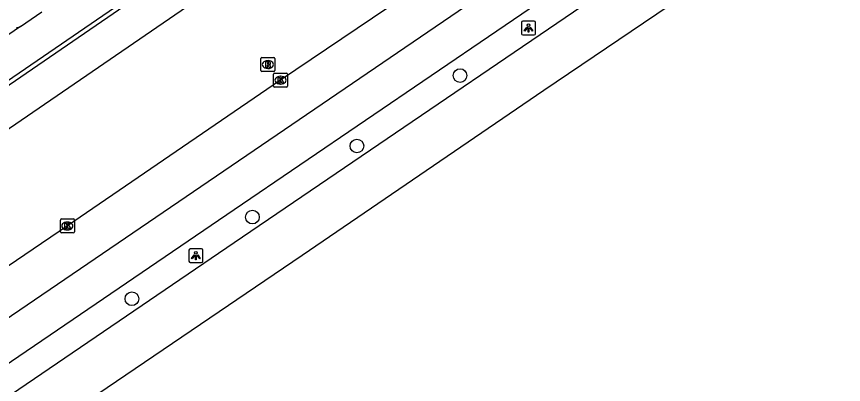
# Model space of a CAD drawing. Extents: x 157466 to 158888, y 383063 to 384677.
# Drawn here: x 158484.4 to 158543.6, y 383570.4 to 383596.7 of the extents above; entities that cross this region are included whole.
import ezdxf

# ---------------------------------------------------------------- set-up
doc = ezdxf.new("R2010")
doc.units = 0
for name, color, linetype in [('IMGEO_Boom', 7, 'Continuous'), ('IMGEO_Fietspad_gesloten', 7, 'Continuous'), ('IMGEO_Kolk', 7, 'Continuous'), ('IMGEO_Lichtpunt', 7, 'Continuous'), ('IMGEO_OVBaan_gesloten', 7, 'Continuous'), ('IMGEO_Rijbaan_lokaal_open', 7, 'Continuous'), ('IMGEO_Rijbaan_regionaal_gesloten', 7, 'Continuous'), ('IMGEO_Rioolput', 7, 'Continuous'), ('IMGEO_Voetpad_open', 7, 'Continuous')]:
    doc.layers.add(name, color=color, linetype=linetype)

msp = doc.modelspace()

# ---------------------------------------------------------------- linework, layer by layer
at = {"layer": 'IMGEO_Boom'}
for centre in [(158516.158, 383592.495), (158508.772, 383587.45), (158501.3, 383582.355), (158492.668, 383576.499)]:
    msp.add_circle(centre, 0.489, dxfattribs=at)
at = {"layer": 'IMGEO_Fietspad_gesloten'}
for points in [[(158619.533, 383684.885), (158594.652, 383667.82), (158523.57, 383619.052), (158500, 383602.881), (158449.207, 383568.025), (158400.089, 383534.274)], [(158382.666, 383518.924), (158382.786, 383519.037), (158385.186, 383520.921), (158400.504, 383531.525), (158500, 383599.794), (158509.882, 383606.575), (158524.995, 383616.939), (158597.382, 383666.576), (158618.032, 383680.773)]]:
    msp.add_lwpolyline(points, dxfattribs=at)
at = {"layer": 'IMGEO_Kolk'}
for p, q in [((158502.811, 383591.738), (158502.811, 383592.59)), ((158502.886, 383592.664), (158503.738, 383592.664)), ((158503.299, 383592.444), (158503.324, 383592.444)), ((158503.812, 383592.59), (158503.812, 383591.738)), ((158503.738, 383591.664), (158502.886, 383591.664)), ((158503.322, 383591.884), (158503.297, 383591.884)), ((158487.548, 383581.293), (158487.548, 383582.145)), ((158487.623, 383582.219), (158488.475, 383582.219)), ((158488.549, 383582.145), (158488.549, 383581.293)), ((158488.036, 383581.999), (158488.061, 383581.999)), ((158488.475, 383581.219), (158487.623, 383581.219)), ((158488.059, 383581.439), (158488.034, 383581.439))]:
    msp.add_line(p, q, dxfattribs=at)
for points in [[(158502.811, 383591.738), (158502.811, 383592.59)], [(158502.886, 383592.664), (158503.738, 383592.664)], [(158503.132, 383592.364), (158503.255, 383592.364), (158503.255, 383592.213), (158503.385, 383592.364), (158503.549, 383592.364), (158503.403, 383592.213), (158503.556, 383591.964), (158503.404, 383591.964), (158503.319, 383592.128), (158503.255, 383592.061), (158503.255, 383591.964), (158503.132, 383591.964), (158503.132, 383592.364)], [(158503.812, 383592.59), (158503.812, 383591.738)], [(158503.738, 383591.664), (158502.886, 383591.664)], [(158487.548, 383581.293), (158487.548, 383582.145)], [(158487.623, 383582.219), (158488.475, 383582.219)], [(158488.549, 383582.145), (158488.549, 383581.293)], [(158487.869, 383581.919), (158487.992, 383581.919), (158487.992, 383581.768), (158488.122, 383581.919), (158488.286, 383581.919), (158488.14, 383581.768), (158488.293, 383581.519), (158488.141, 383581.519), (158488.056, 383581.683), (158487.992, 383581.616), (158487.992, 383581.519), (158487.869, 383581.519), (158487.869, 383581.919)], [(158488.475, 383581.219), (158487.623, 383581.219)]]:
    msp.add_lwpolyline(points, dxfattribs=at)
for centre, start, end in [((158502.888, 383592.588), 91.55205, 178.44795), ((158502.888, 383592.588), 91.55205, 178.44795), ((158503.736, 383592.588), 1.55205, 88.44795), ((158503.736, 383592.588), 1.55205, 88.44795), ((158502.888, 383591.74), 181.55205, 268.44795), ((158502.888, 383591.74), 181.55205, 268.44795), ((158503.736, 383591.74), 271.55205, 358.44795), ((158503.736, 383591.74), 271.55205, 358.44795), ((158487.625, 383582.143), 91.55205, 178.44795), ((158487.625, 383582.143), 91.55205, 178.44795), ((158488.473, 383582.143), 1.55205, 88.44795), ((158488.473, 383582.143), 1.55205, 88.44795), ((158487.625, 383581.295), 181.55205, 268.44795), ((158487.625, 383581.295), 181.55205, 268.44795), ((158488.473, 383581.295), 271.55205, 358.44795), ((158488.473, 383581.295), 271.55205, 358.44795)]:
    msp.add_arc(centre, 0.0765, start, end, dxfattribs=at)
for centre, major_axis, ratio, start_param, end_param in [((158503.298, 383592.164), (-0.387, 0.002), 0.722429, 4.712389, 7.853982), ((158503.323, 383592.164), (-0.39, 0.002), 0.717154, 1.570796, 4.712389), ((158488.035, 383581.719), (-0.387, 0.002), 0.722429, 4.712389, 7.853982), ((158488.06, 383581.719), (-0.39, 0.002), 0.717154, 1.570796, 4.712389)]:
    msp.add_ellipse(centre, major_axis=major_axis, ratio=ratio, start_param=start_param, end_param=end_param, dxfattribs=at)
at = {"layer": 'IMGEO_Lichtpunt'}
for p, q in [((158520.567, 383596.306), (158520.567, 383595.499)), ((158520.567, 383596.306), (158520.567, 383595.499)), ((158521.469, 383596.401), (158520.661, 383596.401)), ((158521.469, 383596.401), (158520.661, 383596.401)), ((158521.563, 383595.499), (158521.563, 383596.306)), ((158521.563, 383595.499), (158521.563, 383596.306)), ((158520.661, 383595.405), (158521.469, 383595.405)), ((158520.661, 383595.405), (158521.469, 383595.405)), ((158496.754, 383579.995), (158496.754, 383579.188)), ((158496.754, 383579.995), (158496.754, 383579.188)), ((158497.656, 383580.09), (158496.848, 383580.09)), ((158497.656, 383580.09), (158496.848, 383580.09)), ((158497.75, 383579.188), (158497.75, 383579.995)), ((158497.75, 383579.188), (158497.75, 383579.995)), ((158496.848, 383579.094), (158497.656, 383579.094)), ((158496.848, 383579.094), (158497.656, 383579.094))]:
    msp.add_line(p, q, dxfattribs=at)
for points in [[(158520.941, 383595.97), (158520.98, 383595.942), (158520.792, 383595.68), (158520.754, 383595.707), (158520.941, 383595.97)], [(158521.043, 383595.922), (158521.09, 383595.922), (158521.09, 383595.6), (158521.043, 383595.6), (158521.043, 383595.922)], [(158521.153, 383595.942), (158521.191, 383595.969), (158521.378, 383595.707), (158521.339, 383595.679), (158521.153, 383595.942)], [(158497.128, 383579.659), (158497.167, 383579.631), (158496.979, 383579.369), (158496.941, 383579.396), (158497.128, 383579.659)], [(158497.23, 383579.611), (158497.277, 383579.611), (158497.277, 383579.289), (158497.23, 383579.289), (158497.23, 383579.611)], [(158497.34, 383579.631), (158497.378, 383579.658), (158497.565, 383579.396), (158497.526, 383579.368), (158497.34, 383579.631)]]:
    msp.add_lwpolyline(points, dxfattribs=at)
for centre in [(158521.066, 383596.104), (158497.253, 383579.793)]:
    msp.add_circle(centre, 0.0994, dxfattribs=at)
for centre, start, end in [((158520.661, 383596.306), 90, 180), ((158520.661, 383596.306), 90, 180), ((158521.469, 383596.306), 0, 90), ((158521.469, 383596.306), 0, 90), ((158520.661, 383595.499), 180, 270), ((158520.661, 383595.499), 180, 270), ((158521.469, 383595.499), 270, 0), ((158521.469, 383595.499), 270, 360), ((158496.848, 383579.995), 90, 180), ((158496.848, 383579.995), 90, 180), ((158497.656, 383579.995), 0, 90), ((158497.656, 383579.995), 0, 90), ((158496.848, 383579.188), 180, 270), ((158496.848, 383579.188), 180, 270), ((158497.656, 383579.188), 270, 0), ((158497.656, 383579.188), 270, 360)]:
    msp.add_arc(centre, 0.0946, start, end, dxfattribs=at)
at = {"layer": 'IMGEO_OVBaan_gesloten'}
for points in [[(158679.946, 383698.882), (158664, 383688.121), (158644.308, 383674.664), (158621.572, 383659.17), (158604.504, 383647.519), (158583.825, 383633.453), (158564.93, 383620.521), (158541.858, 383604.776), (158522.166, 383591.424), (158504.867, 383579.604), (158484.965, 383566.084), (158464.958, 383552.48), (158446.358, 383539.779), (158428.975, 383527.938), (158408.443, 383513.852), (158386.987, 383498.925), (158364.353, 383482.998)], [(158650.87, 383683.315), (158614.863, 383658.766), (158534.043, 383603.699), (158500, 383580.503), (158421.762, 383527.194)]]:
    msp.add_lwpolyline(points, dxfattribs=at)
at = {"layer": 'IMGEO_Rijbaan_lokaal_open'}
for points in [[(158619.216, 383685.422), (158617.63, 383684.079), (158616.756, 383683.403), (158594.495, 383668.112), (158523.401, 383619.303), (158507.088, 383608.103), (158500, 383603.242), (158404.665, 383537.859)], [(158484.692, 383596.02), (158486.21, 383597.055)], [(158484.692, 383596.02), (158479.327, 383592.369), (158467.749, 383584.404)]]:
    msp.add_lwpolyline(points, dxfattribs=at)
at = {"layer": 'IMGEO_Rijbaan_regionaal_gesloten'}
for points in [[(158357.947, 383492.263), (158362.176, 383495.3), (158374.335, 383503.923), (158377.704, 383506.331), (158381.801, 383508.832), (158392.975, 383513.826), (158396.6, 383515.895), (158419.62, 383531.385), (158675.249, 383705.727)], [(158662.926, 383700.885), (158660.833, 383699.452), (158659.587, 383698.599), (158656.102, 383696.222), (158640.814, 383685.819), (158625.531, 383675.407), (158610.268, 383664.997), (158594.161, 383654.025), (158577.223, 383642.513), (158564.436, 383633.769), (158549.163, 383623.387), (158533.912, 383612.972), (158529.635, 383610.058), (158518.614, 383602.55), (158510.98, 383597.353), (158503.312, 383592.163), (158500, 383589.896), (158488.049, 383581.718), (158472.766, 383571.328)], [(158421.008, 383529.093), (158421.837, 383529.639), (158500, 383582.902), (158532.907, 383605.325), (158542.718, 383612.011), (158649.601, 383684.834)]]:
    msp.add_lwpolyline(points, dxfattribs=at)
at = {"layer": 'IMGEO_Rioolput'}
for p, q in [((158501.904, 383592.859), (158501.904, 383593.711)), ((158501.979, 383593.785), (158502.831, 383593.785)), ((158502.392, 383593.565), (158502.417, 383593.565)), ((158502.905, 383593.711), (158502.905, 383592.859)), ((158502.831, 383592.785), (158501.979, 383592.785)), ((158502.415, 383593.005), (158502.39, 383593.005))]:
    msp.add_line(p, q, dxfattribs=at)
for points in [[(158501.904, 383592.859), (158501.904, 383593.711)], [(158501.979, 383593.785), (158502.831, 383593.785)], [(158502.493, 383593.483), (158502.241, 383593.485), (158502.241, 383593.085)], [(158502.419, 383593.404), (158502.365, 383593.404), (158502.365, 383593.323)], [(158502.905, 383593.711), (158502.905, 383592.859)], [(158502.831, 383592.785), (158501.979, 383592.785)], [(158502.241, 383593.085), (158502.365, 383593.085), (158502.365, 383593.247), (158502.376, 383593.247)], [(158502.365, 383593.323), (158502.417, 383593.323)], [(158502.423, 383593.218), (158502.494, 383593.085), (158502.634, 383593.085), (158502.569, 383593.211)]]:
    msp.add_lwpolyline(points, dxfattribs=at)
for centre, radius, start, end in [((158501.981, 383593.709), 0.0765, 91.55205, 178.44795), ((158501.981, 383593.709), 0.0765, 91.55205, 178.44795), ((158502.401, 383593.512), 0.19, 274.7715, 282.96867), ((158502.425, 383593.308), 0.0964, 77.00612, 93.18647), ((158502.439, 383593.365), 0.0378, 276.66336, 79.67722), ((158502.492, 383593.373), 0.109, 350.36119, 89.41601), ((158502.49, 383593.373), 0.112, 277.58423, 350.98172), ((158502.829, 383593.709), 0.0765, 1.55205, 88.44795), ((158502.829, 383593.709), 0.0765, 1.55205, 88.44795), ((158501.981, 383592.861), 0.0765, 181.55205, 268.44795), ((158501.981, 383592.861), 0.0765, 181.55205, 268.44795), ((158502.375, 383593.194), 0.0533, 26.02933, 88.69889), ((158502.474, 383593.158), 0.108, 29.51342, 73.79051), ((158502.829, 383592.861), 0.0765, 271.55205, 358.44795), ((158502.829, 383592.861), 0.0765, 271.55205, 358.44795)]:
    msp.add_arc(centre, radius, start, end, dxfattribs=at)
for centre, major_axis, ratio, start_param, end_param in [((158502.391, 383593.285), (-0.387, 0.002), 0.722429, 4.712389, 7.853982), ((158502.416, 383593.285), (-0.39, 0.002), 0.717154, 1.570796, 4.712389)]:
    msp.add_ellipse(centre, major_axis=major_axis, ratio=ratio, start_param=start_param, end_param=end_param, dxfattribs=at)
at = {"layer": 'IMGEO_Voetpad_open'}
msp.add_lwpolyline([(158484.398, 383595.91), (158484.484, 383595.931), (158484.567, 383595.96), (158484.647, 383595.996), (158484.692, 383596.02)], dxfattribs=at)

doc.saveas('drawing.dxf')
